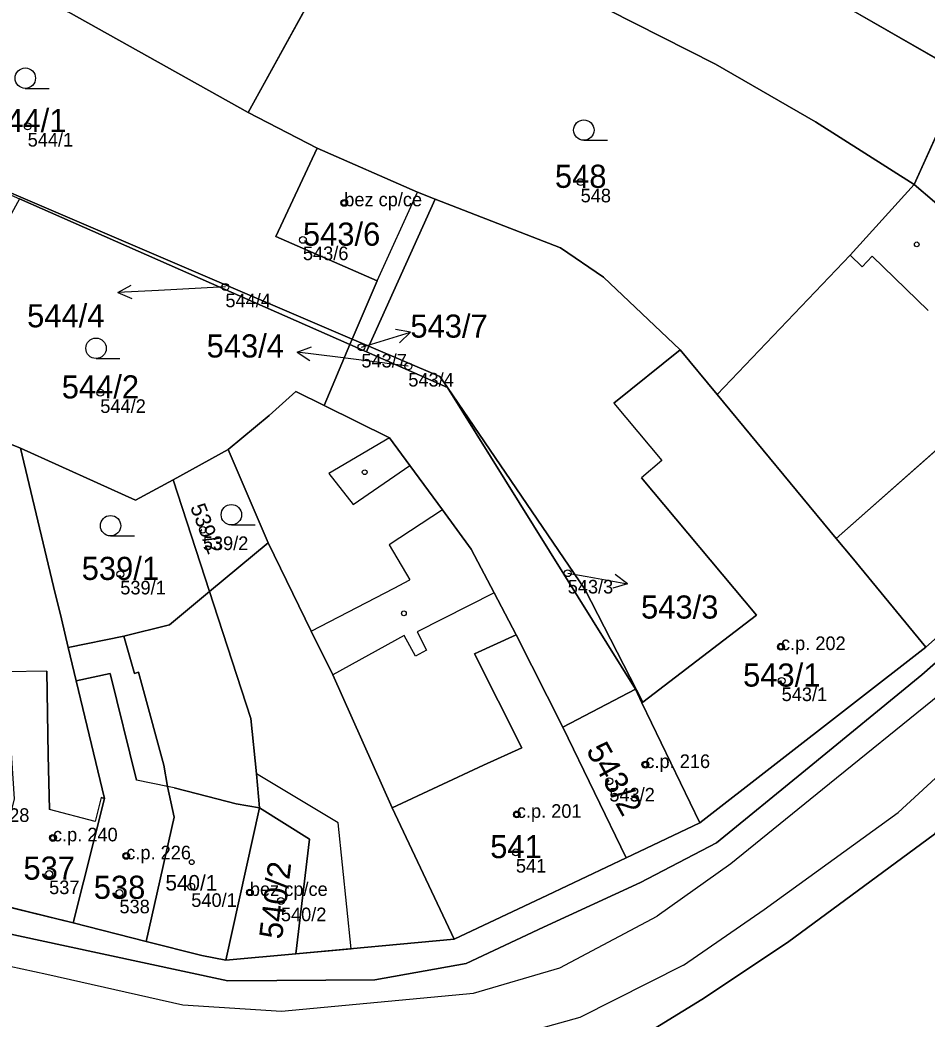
# Model space of a CAD drawing. Extents: x -603967 to -594699, y -1179315 to -1165625.
# Drawn here: x -598417.5 to -598350.8, y -1172472.5 to -1172399 of the extents above; entities that cross this region are included whole.
import ezdxf

# ---------------------------------------------------------------- set-up
doc = ezdxf.new("R2010")
doc.units = 0
for name, color, linetype in [('Definiční body', 7, 'Continuous'), ('Hranice parcel', 7, 'Continuous'), ('Parcelní čísla', 7, 'Continuous'), ('Polygon budovy', 7, 'Continuous'), ('Polygon parcely', 7, 'Continuous'), ('Pop  PČ popisy', 7, 'Continuous'), ('Vnitřní kresba', 7, 'Continuous'), ('Věcná břemena k části', 7, 'Continuous'), ('Značky budov', 7, 'Continuous'), ('Značky kultur', 7, 'Continuous')]:
    doc.layers.add(name, color=color, linetype=linetype)

msp = doc.modelspace()

# ---------------------------------------------------------------- linework, layer by layer
at = {"layer": 'Definiční body'}
for centre in [(-598416.9, -1172406.83994), (-598376.24, -1172410.93994), (-598393.62, -1172412.46994), (-598396.66, -1172415.18994), (-598402.36, -1172418.64994), (-598392.36, -1172423.07994), (-598388.91, -1172424.47994), (-598411.56, -1172426.41994), (-598404.02, -1172436.49994), (-598410.09, -1172439.75994), (-598377.19, -1172439.68994), (-598361.51, -1172445.08994), (-598361.46, -1172447.59994), (-598371.48, -1172453.75994), (-598374.13, -1172454.97994), (-598380.93, -1172457.41994), (-598415.04, -1172459.14994), (-598409.65, -1172460.46994), (-598381, -1172460.20994), (-598415.32, -1172461.78994), (-598404.87, -1172462.72994), (-598410.15, -1172463.19994), (-598400.56, -1172463.15994), (-598398.28, -1172463.77994)]:
    msp.add_circle(centre, 0.25, dxfattribs=at)
at = {"layer": 'Hranice parcel'}
for p, q in [((-598348.06, -1172403.03), (-598388.04, -1172380.02)), ((-598400.68, -1172405.83), (-598393.66, -1172393.06)), ((-598400.68, -1172405.83), (-598413.93, -1172398.43)), ((-598348.06, -1172403.03), (-598351.72, -1172411.11)), ((-598431.49, -1172406.01), (-598393.03, -1172422.48)), ((-598395.61, -1172408.45), (-598400.68, -1172405.83)), ((-598398.65, -1172414.95), (-598395.61, -1172408.45)), ((-598393.21, -1172422.89), (-598417.51, -1172412.17)), ((-598386.94, -1172412.19), (-598391.82, -1172423)), ((-598391.21, -1172418.19), (-598398.65, -1172414.95)), ((-598393.03, -1172422.48), (-598391.21, -1172418.19)), ((-598393.21, -1172422.89), (-598395.1, -1172427.36)), ((-598393.21, -1172422.89), (-598393.03, -1172422.48)), ((-598391.99, -1172423.42), (-598393.21, -1172422.89)), ((-598393.03, -1172422.48), (-598391.82, -1172423)), ((-598391.82, -1172423), (-598391.99, -1172423.42)), ((-598386.04, -1172426.03), (-598391.99, -1172423.42)), ((-598386.04, -1172426.03), (-598375.93, -1172440.86)), ((-598372.21, -1172448.22), (-598386.04, -1172426.03)), ((-598417.43, -1172430.5), (-598422.45, -1172428.48)), ((-598406.21, -1172432.82), (-598402.16, -1172430.6)), ((-598402.16, -1172430.6), (-598399.22, -1172437.45)), ((-598403.53, -1172441.04), (-598406.21, -1172432.82)), ((-598399.22, -1172437.45), (-598403.53, -1172441.04)), ((-598403.53, -1172441.04), (-598406.47, -1172443.49)), ((-598406.47, -1172443.49), (-598409.84, -1172444.32)), ((-598409.84, -1172444.32), (-598413.92, -1172445.14)), ((-598409.04, -1172447.05), (-598409.84, -1172444.32)), ((-598350.85, -1172445.13), (-598367.48, -1172458.04)), ((-598371.73, -1172449.22), (-598372.21, -1172448.22)), ((-598371.73, -1172449.22), (-598367.48, -1172458.04)), ((-598367.48, -1172458.04), (-598372.88, -1172460.61)), ((-598413.56, -1172465.4), (-598419.8, -1172463.86)), ((-598408.19, -1172466.76), (-598413.56, -1172465.4))]:
    msp.add_line(p, q, dxfattribs=at)
for points in [[(-598208.6, -1172325.98), (-598232.59, -1172340.88), (-598245.1, -1172347.44), (-598251.15, -1172350.71), (-598259.95, -1172355.78), (-598275.94, -1172367.17), (-598282.35, -1172372.62), (-598325.36, -1172422.74), (-598333.81, -1172431.52), (-598341.61, -1172438.77), (-598351.16, -1172447.17), (-598359.7, -1172454.16), (-598366.26, -1172459.52), (-598371.85, -1172462.43), (-598378.96, -1172465.7), (-598384.66, -1172468.38), (-598391.37, -1172469.58), (-598402.17, -1172469.66)], [(-598391.99, -1172389.27), (-598366.32, -1172402.27), (-598358.96, -1172406.52), (-598351.72, -1172411.11)], [(-598386.94, -1172412.19), (-598388.24, -1172411.69), (-598395.61, -1172408.45)], [(-598366.2, -1172426.55), (-598356.42, -1172416.32), (-598351.72, -1172411.11)], [(-598351.72, -1172411.11), (-598350.22, -1172412.4), (-598347.05, -1172415.12), (-598346.41, -1172415.67), (-598339.49, -1172422.16), (-598339.19, -1172422.42), (-598332.61, -1172428.09)], [(-598366.2, -1172426.55), (-598368.91, -1172423.28), (-598374.55, -1172417.93), (-598377.73, -1172415.78), (-598386.94, -1172412.19)], [(-598391.82, -1172423), (-598386.6, -1172425.23), (-598386.04, -1172426.03)], [(-598402.16, -1172430.6), (-598399.14, -1172428.09), (-598397.17, -1172426.34), (-598395.1, -1172427.36)], [(-598350.85, -1172445.13), (-598356.29, -1172438.51), (-598357.44, -1172437.13), (-598366.2, -1172426.55)], [(-598395.1, -1172427.36), (-598390.3, -1172429.73), (-598388.8, -1172431.78), (-598386.4, -1172435.04), (-598384.3, -1172437.92), (-598382.61, -1172441.13), (-598380.97, -1172444.23), (-598377.55, -1172451), (-598372.88, -1172460.61)], [(-598332.61, -1172428.09), (-598338.89, -1172434.55), (-598350.85, -1172445.13)], [(-598413.92, -1172445.14), (-598414.42, -1172443.04), (-598414.99, -1172440.67), (-598417.43, -1172430.5)], [(-598417.43, -1172430.5), (-598408.97, -1172434.32), (-598406.21, -1172432.82)], [(-598385.53, -1172466.6), (-598390.11, -1172456.94), (-598394.46, -1172447.17), (-598396.05, -1172443.94), (-598399.22, -1172437.45)], [(-598402.32, -1172468.14), (-598399.85, -1172456.93), (-598400.07, -1172454.44), (-598400.49, -1172450.36), (-598403.24, -1172441.94), (-598403.53, -1172441.04)], [(-598375.93, -1172440.86), (-598371.66, -1172449.17), (-598371.73, -1172449.22)], [(-598413.56, -1172465.4), (-598411.26, -1172456.24), (-598413.33, -1172447.61), (-598413.92, -1172445.14)], [(-598337.96, -1172446.35), (-598345.69, -1172453.25), (-598350.23, -1172458.86), (-598361.03, -1172466.84), (-598367.34, -1172471.03), (-598374.95, -1172475.71), (-598382.27, -1172478.08), (-598390.77, -1172479.12), (-598398.38, -1172479.11)], [(-598408.19, -1172466.76), (-598406.13, -1172457.62), (-598406.62, -1172455.36), (-598406.88, -1172453.81), (-598408.46, -1172448.03), (-598408.75, -1172446.97), (-598409.04, -1172447.05)], [(-598372.88, -1172460.61), (-598378.68, -1172463.36), (-598385.53, -1172466.6)], [(-598402.17, -1172469.66), (-598414.39, -1172467.02), (-598440.57, -1172461.39)], [(-598402.32, -1172468.14), (-598404.09, -1172467.79), (-598408.19, -1172466.76)], [(-598385.53, -1172466.6), (-598397.17, -1172467.67), (-598402.32, -1172468.14)]]:
    msp.add_lwpolyline(points, dxfattribs=at)
at = {"layer": 'Polygon budovy'}
for points in [[(-598398.65, -1172414.95), (-598391.21, -1172418.19), (-598388.24, -1172411.69), (-598395.61, -1172408.45)], [(-598373.81, -1172427.2), (-598370.26, -1172431.41), (-598371.76, -1172432.67), (-598363.3, -1172442.77), (-598371.66, -1172449.17), (-598371.73, -1172449.22), (-598367.48, -1172458.04), (-598350.85, -1172445.13), (-598356.29, -1172438.51), (-598357.44, -1172437.13), (-598366.2, -1172426.55), (-598368.91, -1172423.28)], [(-598357.44, -1172437.13), (-598356.29, -1172438.51), (-598350.85, -1172445.13), (-598338.89, -1172434.55), (-598344.34, -1172427.92), (-598344.46, -1172428.02), (-598345.59, -1172426.64)], [(-598390.11, -1172456.94), (-598385.53, -1172466.6), (-598378.68, -1172463.36), (-598372.88, -1172460.61), (-598377.55, -1172451), (-598380.97, -1172444.23), (-598384.05, -1172445.62), (-598380.57, -1172452.53), (-598383.38, -1172453.79)], [(-598417.88, -1172456.28), (-598419.8, -1172463.86), (-598413.56, -1172465.4), (-598411.26, -1172456.24), (-598411.49, -1172456.18), (-598411.94, -1172457.94), (-598415.3, -1172457.07), (-598415.38, -1172453.07), (-598415.5, -1172446.89), (-598418.5, -1172446.95)], [(-598411.26, -1172456.24), (-598413.56, -1172465.4), (-598408.19, -1172466.76), (-598404.09, -1172467.79), (-598402.32, -1172468.14), (-598399.85, -1172456.93), (-598401.57, -1172456.64), (-598404.41, -1172455.91), (-598406.13, -1172455.46), (-598406.62, -1172455.36), (-598408.9, -1172454.9), (-598410.84, -1172447.05), (-598413.33, -1172447.61)], [(-598377.55, -1172451), (-598372.88, -1172460.61), (-598367.48, -1172458.04), (-598371.73, -1172449.22), (-598372.21, -1172448.22)], [(-598397.17, -1172467.67), (-598396.18, -1172459.23), (-598399.85, -1172456.93), (-598402.32, -1172468.14)]]:
    msp.add_lwpolyline(points, close=True, dxfattribs=at)
at = {"layer": 'Polygon parcely'}
for points in [[(-598374.95, -1172475.71), (-598367.34, -1172471.03), (-598361.03, -1172466.84), (-598350.23, -1172458.86), (-598345.69, -1172453.25), (-598337.96, -1172446.35), (-598336.3, -1172444.65), (-598327.98, -1172437.31), (-598319.41, -1172428.19), (-598276.03, -1172378.76), (-598270.11, -1172373.81), (-598262.92, -1172367.75), (-598256.37, -1172362.63), (-598248.49, -1172357.87), (-598241.08, -1172352.66), (-598216.28, -1172340.18), (-598212.84, -1172338.58), (-598209.64, -1172336.77), (-598206.53, -1172334.67), (-598204, -1172331.75), (-598200.11, -1172325.95), (-598197.64, -1172321.62), (-598196.17, -1172318.03), (-598194.9, -1172313.74)], [(-598338.89, -1172434.55), (-598350.85, -1172445.13), (-598367.48, -1172458.04), (-598372.88, -1172460.61), (-598378.68, -1172463.36), (-598385.53, -1172466.6), (-598397.17, -1172467.67), (-598402.32, -1172468.14), (-598404.09, -1172467.79), (-598408.19, -1172466.76), (-598413.56, -1172465.4), (-598419.8, -1172463.86)], [(-598341.61, -1172438.77), (-598351.16, -1172447.17), (-598359.7, -1172454.16), (-598366.26, -1172459.52), (-598371.85, -1172462.43), (-598378.96, -1172465.7), (-598384.66, -1172468.38), (-598391.37, -1172469.58), (-598402.17, -1172469.66), (-598414.39, -1172467.02), (-598440.57, -1172461.39), (-598473.03, -1172451.54), (-598474.96, -1172456.99), (-598475.96, -1172459.8), (-598476.39, -1172461.02), (-598478.32, -1172466.47), (-598446.8, -1172471.24), (-598418.69, -1172475.37)], [(-598440.57, -1172461.39), (-598414.39, -1172467.02), (-598402.17, -1172469.66), (-598391.37, -1172469.58), (-598384.66, -1172468.38), (-598378.96, -1172465.7), (-598371.85, -1172462.43), (-598366.26, -1172459.52), (-598359.7, -1172454.16), (-598351.16, -1172447.17), (-598341.61, -1172438.77)], [(-598350.23, -1172458.86), (-598361.03, -1172466.84), (-598367.34, -1172471.03), (-598374.95, -1172475.71)]]:
    msp.add_lwpolyline(points, dxfattribs=at)
for points in [[(-598348.06, -1172403.03), (-598346.47, -1172399.86), (-598348.52, -1172397.94), (-598345.82, -1172395.12), (-598344.37, -1172393.85), (-598384.39, -1172370.47), (-598386.31, -1172375.59), (-598388.04, -1172380.02)], [(-598423.96, -1172382.12), (-598424.9, -1172384.6), (-598422.05, -1172385.65), (-598415.6, -1172388.08), (-598418.12, -1172394.02), (-598416.72, -1172394.61), (-598417.37, -1172396.14), (-598413.93, -1172398.43), (-598400.68, -1172405.83), (-598393.66, -1172393.06), (-598418.9, -1172377.05), (-598421.92, -1172382.89)], [(-598348.06, -1172403.03), (-598388.04, -1172380.02), (-598389.07, -1172382.66), (-598391.99, -1172389.27), (-598366.32, -1172402.27), (-598358.96, -1172406.52), (-598351.72, -1172411.11)], [(-598351.72, -1172411.11), (-598358.96, -1172406.52), (-598366.32, -1172402.27), (-598391.99, -1172389.27), (-598393.66, -1172393.06), (-598400.68, -1172405.83), (-598395.61, -1172408.45), (-598388.24, -1172411.69), (-598386.94, -1172412.19), (-598377.73, -1172415.78), (-598374.55, -1172417.93), (-598368.91, -1172423.28), (-598366.2, -1172426.55), (-598356.42, -1172416.32)], [(-598391.21, -1172418.19), (-598398.65, -1172414.95), (-598395.61, -1172408.45), (-598400.68, -1172405.83), (-598413.93, -1172398.43), (-598417.37, -1172396.14), (-598421.56, -1172393.79), (-598424.88, -1172392.27), (-598425.34, -1172392.06), (-598428.4, -1172390.7), (-598430.08, -1172396.13), (-598436.67, -1172394.13), (-598437.93, -1172398.26), (-598439.24, -1172397.86), (-598440.51, -1172397.47), (-598441.79, -1172401.63), (-598431.49, -1172406.01), (-598393.03, -1172422.48)], [(-598335.61, -1172417.47), (-598343.12, -1172407.37), (-598344.77, -1172405.15), (-598346.97, -1172403.73), (-598348.06, -1172403.03), (-598351.72, -1172411.11), (-598350.22, -1172412.4), (-598347.05, -1172415.12), (-598346.41, -1172415.67), (-598339.49, -1172422.16), (-598339.19, -1172422.42), (-598332.61, -1172428.09), (-598328.71, -1172423.43)], [(-598393.03, -1172422.48), (-598431.49, -1172406.01), (-598417.51, -1172412.17), (-598393.21, -1172422.89)], [(-598386.94, -1172412.19), (-598388.24, -1172411.69), (-598395.61, -1172408.45), (-598398.65, -1172414.95), (-598391.21, -1172418.19), (-598393.03, -1172422.48), (-598391.82, -1172423)], [(-598350.85, -1172445.13), (-598338.89, -1172434.55), (-598332.61, -1172428.09), (-598339.19, -1172422.42), (-598339.49, -1172422.16), (-598346.41, -1172415.67), (-598347.05, -1172415.12), (-598350.22, -1172412.4), (-598351.72, -1172411.11), (-598356.42, -1172416.32), (-598366.2, -1172426.55), (-598357.44, -1172437.13), (-598356.29, -1172438.51)], [(-598408.97, -1172434.32), (-598406.21, -1172432.82), (-598402.16, -1172430.6), (-598399.14, -1172428.09), (-598397.17, -1172426.34), (-598395.1, -1172427.36), (-598393.21, -1172422.89), (-598417.51, -1172412.17), (-598425.49, -1172426.77), (-598422.45, -1172428.48), (-598417.43, -1172430.5)], [(-598356.29, -1172438.51), (-598357.44, -1172437.13), (-598366.2, -1172426.55), (-598368.91, -1172423.28), (-598374.55, -1172417.93), (-598377.73, -1172415.78), (-598386.94, -1172412.19), (-598391.82, -1172423), (-598386.6, -1172425.23), (-598386.04, -1172426.03), (-598375.93, -1172440.86), (-598371.66, -1172449.17), (-598371.73, -1172449.22), (-598367.48, -1172458.04), (-598350.85, -1172445.13)], [(-598391.99, -1172423.42), (-598393.21, -1172422.89), (-598395.1, -1172427.36), (-598390.3, -1172429.73), (-598388.8, -1172431.78), (-598386.4, -1172435.04), (-598384.3, -1172437.92), (-598382.61, -1172441.13), (-598380.97, -1172444.23), (-598377.55, -1172451), (-598372.88, -1172460.61), (-598367.48, -1172458.04), (-598371.73, -1172449.22), (-598372.21, -1172448.22), (-598386.04, -1172426.03)], [(-598393.21, -1172422.89), (-598391.99, -1172423.42), (-598391.82, -1172423), (-598393.03, -1172422.48)], [(-598391.82, -1172423), (-598391.99, -1172423.42), (-598386.04, -1172426.03), (-598386.6, -1172425.23)], [(-598375.93, -1172440.86), (-598386.04, -1172426.03), (-598372.21, -1172448.22), (-598371.73, -1172449.22), (-598371.66, -1172449.17)], [(-598399.22, -1172437.45), (-598396.05, -1172443.94), (-598394.46, -1172447.17), (-598390.11, -1172456.94), (-598385.53, -1172466.6), (-598378.68, -1172463.36), (-598372.88, -1172460.61), (-598377.55, -1172451), (-598380.97, -1172444.23), (-598382.61, -1172441.13), (-598384.3, -1172437.92), (-598386.4, -1172435.04), (-598388.8, -1172431.78), (-598390.3, -1172429.73), (-598395.1, -1172427.36), (-598397.17, -1172426.34), (-598399.14, -1172428.09), (-598402.16, -1172430.6)], [(-598413.92, -1172445.14), (-598414.42, -1172443.04), (-598414.99, -1172440.67), (-598417.43, -1172430.5), (-598422.45, -1172428.48), (-598419.69, -1172442.96), (-598419.14, -1172444.17), (-598418.65, -1172446.31), (-598418.5, -1172446.95), (-598417.88, -1172456.28), (-598419.8, -1172463.86), (-598413.56, -1172465.4), (-598411.26, -1172456.24), (-598413.33, -1172447.61)], [(-598406.21, -1172432.82), (-598408.97, -1172434.32), (-598417.43, -1172430.5), (-598414.99, -1172440.67), (-598414.42, -1172443.04), (-598413.92, -1172445.14), (-598409.84, -1172444.32), (-598406.47, -1172443.49), (-598403.53, -1172441.04)], [(-598402.16, -1172430.6), (-598406.21, -1172432.82), (-598403.53, -1172441.04), (-598399.22, -1172437.45)], [(-598390.11, -1172456.94), (-598394.46, -1172447.17), (-598396.05, -1172443.94), (-598399.22, -1172437.45), (-598403.53, -1172441.04), (-598403.24, -1172441.94), (-598400.49, -1172450.36), (-598400.07, -1172454.44), (-598399.85, -1172456.93), (-598402.32, -1172468.14), (-598397.17, -1172467.67), (-598385.53, -1172466.6)], [(-598400.07, -1172454.44), (-598400.49, -1172450.36), (-598403.24, -1172441.94), (-598403.53, -1172441.04), (-598406.47, -1172443.49), (-598409.84, -1172444.32), (-598409.04, -1172447.05), (-598408.75, -1172446.97), (-598408.46, -1172448.03), (-598406.88, -1172453.81), (-598406.62, -1172455.36), (-598406.13, -1172457.62), (-598408.19, -1172466.76), (-598404.09, -1172467.79), (-598402.32, -1172468.14), (-598399.85, -1172456.93)], [(-598409.84, -1172444.32), (-598413.92, -1172445.14), (-598413.33, -1172447.61), (-598411.26, -1172456.24), (-598413.56, -1172465.4), (-598408.19, -1172466.76), (-598406.13, -1172457.62), (-598406.62, -1172455.36), (-598406.88, -1172453.81), (-598408.46, -1172448.03), (-598408.75, -1172446.97), (-598409.04, -1172447.05)]]:
    msp.add_lwpolyline(points, close=True, dxfattribs=at)
at = {"layer": 'Pop  PČ popisy'}
for p, q in [((-598410.267, -1172419.057), (-598409.293, -1172418.505)), ((-598402.36, -1172418.65), (-598407.27, -1172418.9)), ((-598407.27, -1172418.9), (-598410.267, -1172419.057)), ((-598410.267, -1172419.057), (-598409.241, -1172419.505)), ((-598391.62, -1172422.85), (-598388.75, -1172421.973)), ((-598388.75, -1172421.973), (-598389.854, -1172421.787)), ((-598388.75, -1172421.973), (-598389.561, -1172422.744)), ((-598397.079, -1172423.434), (-598396.024, -1172423.059)), ((-598392.36, -1172423.08), (-598391.62, -1172422.85)), ((-598394.1, -1172423.8), (-598397.079, -1172423.434)), ((-598397.079, -1172423.434), (-598396.146, -1172424.053)), ((-598388.91, -1172424.48), (-598394.1, -1172423.8)), ((-598377.19, -1172439.69), (-598375.75, -1172439.94)), ((-598375.75, -1172439.94), (-598372.795, -1172440.461)), ((-598372.795, -1172440.461), (-598373.694, -1172439.794)), ((-598372.795, -1172440.461), (-598373.868, -1172440.78))]:
    msp.add_line(p, q, dxfattribs=at)
at = {"layer": 'Vnitřní kresba'}
for p, q in [((-598391.21, -1172418.19), (-598388.24, -1172411.69)), ((-598355.55, -1172417.16), (-598356.42, -1172416.32)), ((-598354.8, -1172416.39), (-598355.55, -1172417.16)), ((-598350.69, -1172420.38), (-598354.8, -1172416.39)), ((-598373.81, -1172427.2), (-598368.91, -1172423.28)), ((-598357.44, -1172437.13), (-598345.59, -1172426.64)), ((-598373.81, -1172427.2), (-598370.26, -1172431.41)), ((-598390.3, -1172429.73), (-598394.75, -1172432.35)), ((-598392.96, -1172434.65), (-598388.8, -1172431.78)), ((-598370.26, -1172431.41), (-598371.76, -1172432.67)), ((-598394.75, -1172432.35), (-598392.96, -1172434.65)), ((-598363.3, -1172442.77), (-598371.76, -1172432.67)), ((-598386.4, -1172435.04), (-598390.33, -1172437.6)), ((-598390.33, -1172437.6), (-598388.79, -1172440.17)), ((-598389.94, -1172440.8), (-598388.79, -1172440.17)), ((-598396.05, -1172443.94), (-598389.94, -1172440.8)), ((-598382.61, -1172441.13), (-598388.25, -1172444)), ((-598371.66, -1172449.17), (-598363.3, -1172442.77)), ((-598389.21, -1172444.28), (-598394.46, -1172447.17)), ((-598388.38, -1172445.79), (-598389.21, -1172444.28)), ((-598388.25, -1172444), (-598387.58, -1172445.35)), ((-598384.05, -1172445.62), (-598380.97, -1172444.23)), ((-598387.58, -1172445.35), (-598388.38, -1172445.79)), ((-598380.57, -1172452.53), (-598384.05, -1172445.62)), ((-598415.5, -1172446.89), (-598418.5, -1172446.95)), ((-598415.5, -1172446.89), (-598415.38, -1172453.07)), ((-598413.33, -1172447.61), (-598410.84, -1172447.05)), ((-598410.84, -1172447.05), (-598408.9, -1172454.9)), ((-598377.55, -1172451), (-598372.21, -1172448.22)), ((-598349.85, -1172448.64), (-598358.46, -1172455.6)), ((-598383.38, -1172453.79), (-598380.57, -1172452.53)), ((-598415.38, -1172453.07), (-598415.3, -1172457.07)), ((-598390.11, -1172456.94), (-598383.38, -1172453.79)), ((-598352.88, -1172457.28), (-598349.24, -1172453.91)), ((-598406.62, -1172455.36), (-598408.9, -1172454.9)), ((-598406.13, -1172455.46), (-598406.62, -1172455.36)), ((-598406.13, -1172455.46), (-598404.41, -1172455.91)), ((-598411.49, -1172456.18), (-598411.94, -1172457.94)), ((-598411.49, -1172456.18), (-598411.26, -1172456.24)), ((-598404.41, -1172455.91), (-598401.57, -1172456.64)), ((-598358.46, -1172455.6), (-598365.19, -1172461.04)), ((-598401.57, -1172456.64), (-598399.85, -1172456.93)), ((-598411.94, -1172457.94), (-598415.3, -1172457.07)), ((-598362.74, -1172464.42), (-598352.88, -1172457.28)), ((-598365.19, -1172461.04), (-598370.62, -1172464.91)), ((-598441.97, -1172463.6), (-598415.49, -1172469.15)), ((-598377.76, -1172468.7), (-598370.62, -1172464.91)), ((-598368.67, -1172468.5), (-598362.74, -1172464.42)), ((-598368.67, -1172468.5), (-598376.3, -1172472.34)), ((-598415.49, -1172469.15), (-598405.48, -1172471.42)), ((-598384.12, -1172470.56), (-598377.76, -1172468.7)), ((-598398.23, -1172471.87), (-598384.12, -1172470.56)), ((-598405.48, -1172471.42), (-598398.23, -1172471.87)), ((-598376.3, -1172472.34), (-598383.21, -1172474.26))]:
    msp.add_line(p, q, dxfattribs=at)
msp.add_lwpolyline([(-598399.85, -1172456.93), (-598396.18, -1172459.23), (-598397.17, -1172467.67)], dxfattribs=at)
at = {"layer": 'Věcná břemena k části'}
msp.add_lwpolyline([(-598400.07, -1172454.44), (-598399.85, -1172456.93), (-598396.18, -1172459.23), (-598397.17, -1172467.67), (-598393.12, -1172467.3), (-598394.06, -1172458.05)], close=True, dxfattribs=at)
at = {"layer": 'Značky budov'}
for centre in [(-598393.6268, -1172412.46916), (-598351.5268, -1172415.51916), (-598392.1168, -1172432.26916), (-598389.2368, -1172442.63916), (-598361.5168, -1172445.08916), (-598371.4868, -1172453.75916), (-598380.9368, -1172457.41916), (-598415.0468, -1172459.14916), (-598409.6568, -1172460.46916), (-598404.8368, -1172460.92916), (-598400.5668, -1172463.15916)]:
    msp.add_circle(centre, 0.175, dxfattribs=at)
at = {"layer": 'Značky kultur'}
for p, q in [((-598417.073, -1172404.05), (-598415.323, -1172404.05)), ((-598376.003, -1172407.87), (-598374.253, -1172407.87)), ((-598411.873, -1172423.91), (-598410.123, -1172423.91)), ((-598401.923, -1172436.14), (-598400.173, -1172436.14)), ((-598410.803, -1172436.95), (-598409.053, -1172436.95))]:
    msp.add_line(p, q, dxfattribs=at)
for centre in [(-598417.07286, -1172403.29981), (-598376.00286, -1172407.11981), (-598411.87286, -1172423.15981), (-598401.92286, -1172435.38981), (-598410.80286, -1172436.19981)]:
    msp.add_circle(centre, 0.75, dxfattribs=at)

# ---------------------------------------------------------------- texts
at = {"layer": 'Definiční body'}
for s, p in [('544/1', (-598416.9, -1172408.329)), ('bez cp/ce', (-598393.62, -1172412.72)), ('548', (-598376.24, -1172412.429)), ('543/6', (-598396.66, -1172416.679)), ('544/4', (-598402.36, -1172420.139)), ('543/7', (-598392.36, -1172424.569)), ('543/4', (-598388.91, -1172425.969)), ('544/2', (-598411.56, -1172427.909)), ('539/2', (-598404.02, -1172437.989)), ('539/1', (-598410.09, -1172441.249)), ('543/3', (-598377.19, -1172441.179)), ('c.p. 202', (-598361.51, -1172445.34)), ('543/1', (-598361.46, -1172449.089)), ('c.p. 216', (-598371.48, -1172454.01)), ('543/2', (-598374.13, -1172456.469)), ('c.p. 201', (-598380.93, -1172457.67)), ('c.p. 228', (-598421.53, -1172457.97)), ('c.p. 240', (-598415.04, -1172459.4)), ('c.p. 226', (-598409.65, -1172460.72)), ('541', (-598381, -1172461.699)), ('537', (-598415.32, -1172463.279)), ('bez cp/ce', (-598400.56, -1172463.41)), ('540/1', (-598404.87, -1172464.219)), ('538', (-598410.15, -1172464.689)), ('540/2', (-598398.28, -1172465.269))]:
    msp.add_text(s, height=0.999996, dxfattribs=at).set_placement(p)
at = {"layer": 'Parcelní čísla'}
for s, height, p in [('544/1', 1.699998, (-598419.736, -1172407.265)), ('548', 1.699998, (-598378.13, -1172411.365)), ('543/6', 1.699998, (-598396.66, -1172415.615)), ('544/4', 1.699998, (-598416.942, -1172421.615)), ('543/7', 1.699998, (-598388.76, -1172422.375)), ('543/4', 1.699998, (-598403.742, -1172423.835)), ('544/2', 1.699998, (-598414.396, -1172426.845)), ('539/1', 1.699998, (-598412.926, -1172440.185)), ('543/3', 1.699998, (-598371.8, -1172443.025)), ('543/1', 1.699998, (-598364.296, -1172448.025)), ('541', 1.699998, (-598382.89, -1172460.635)), ('537', 1.699998, (-598417.21, -1172462.215)), ('538', 1.699998, (-598412.04, -1172463.625)), ('540/1', 1.138998, (-598406.77, -1172463.014))]:
    msp.add_text(s, height=height, dxfattribs=at).set_placement(p)
for s, height, rotation, p in [('539/2', 1.138998, 290.9999972, (-598404.966, -1172434.828)), ('543/2', 1.699998, 298.9999972, (-598375.876, -1172452.705)), ('540/2', 1.699998, 83, (-598398.203, -1172466.646))]:
    msp.add_text(s, height=height, rotation=rotation, dxfattribs=at).set_placement(p)

doc.saveas('drawing.dxf')
